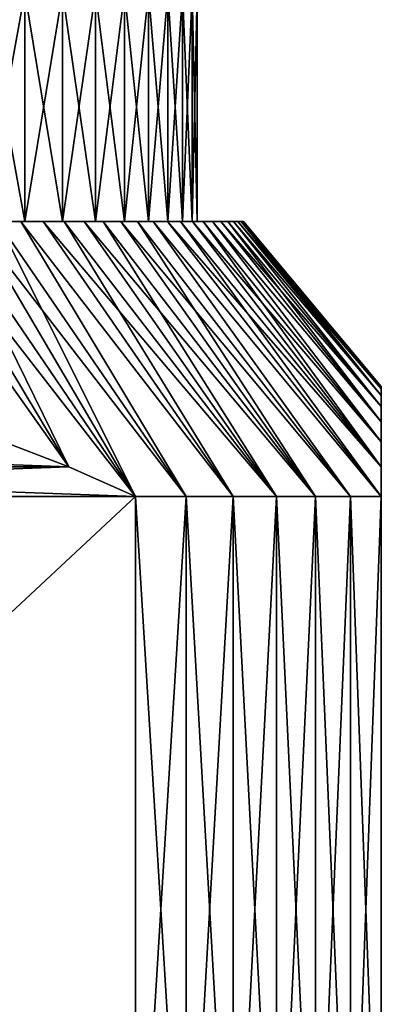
# Model space of a CAD drawing. Header units: metres. Extents: x -105 to 105, y -72 to 59.
# Tile 404 of 414: x 86 to 90, y 29 to 40. Entities that reach past the tile are written whole.
import ezdxf

# ---------------------------------------------------------------- set-up
doc = ezdxf.new("R2010")
doc.units = ezdxf.units.M
doc.layers.add('solid_509431_AD150_SW0001', color=7, linetype='CONTINUOUS')

msp = doc.modelspace()

# ---------------------------------------------------------------- linework, layer by layer
at = {"layer": 'solid_509431_AD150_SW0001'}
for points in [[(85.662239, 39.950001, 7.437512), (85.662239, 37.450001, 7.437512), (86.116852, 37.450001, 6.739104)], [(85.662239, 39.950001, 7.437512), (86.116852, 37.450001, 6.739104), (86.116852, 39.950001, 6.739104)], [(86.116852, 39.950001, -6.739104), (86.116852, 37.450001, -6.739104), (85.662239, 37.450001, -7.437512)], [(86.116852, 39.950001, -6.739104), (85.662239, 37.450001, -7.437512), (85.662239, 39.950001, -7.437512)], [(86.116852, 39.950001, 6.739104), (86.116852, 37.450001, 6.739104), (86.525787, 37.450001, 6.013)], [(86.116852, 39.950001, 6.739104), (86.525787, 37.450001, 6.013), (86.525787, 39.950001, 6.013)], [(86.525787, 39.950001, -6.013), (86.525787, 37.450001, -6.013), (86.116852, 37.450001, -6.739104)], [(86.525787, 39.950001, -6.013), (86.116852, 37.450001, -6.739104), (86.116852, 39.950001, -6.739104)], [(86.525787, 39.950001, 6.013), (86.525787, 37.450001, 6.013), (86.887367, 37.450001, 5.262179)], [(86.525787, 39.950001, 6.013), (86.887367, 37.450001, 5.262179), (86.887367, 39.950001, 5.262179)], [(86.887367, 39.950001, -5.262179), (86.887367, 37.450001, -5.262179), (86.525787, 37.450001, -6.013)], [(86.887367, 39.950001, -5.262179), (86.525787, 37.450001, -6.013), (86.525787, 39.950001, -6.013)], [(86.887367, 39.950001, 5.262179), (86.887367, 37.450001, 5.262179), (87.200089, 37.450001, 4.489755)], [(86.887367, 39.950001, 5.262179), (87.200089, 37.450001, 4.489755), (87.200089, 39.950001, 4.489755)], [(87.200089, 39.950001, -4.489755), (87.200089, 37.450001, -4.489755), (86.887367, 37.450001, -5.262179)], [(87.200089, 39.950001, -4.489755), (86.887367, 37.450001, -5.262179), (86.887367, 39.950001, -5.262179)], [(87.200089, 39.950001, 4.489755), (87.200089, 37.450001, 4.489755), (87.462685, 37.450001, 3.69885)], [(87.200089, 39.950001, 4.489755), (87.462685, 37.450001, 3.69885), (87.462685, 39.950001, 3.69885)], [(87.462685, 39.950001, -3.69885), (87.462685, 37.450001, -3.69885), (87.200089, 37.450001, -4.489755)], [(87.462685, 39.950001, -3.69885), (87.200089, 37.450001, -4.489755), (87.200089, 39.950001, -4.489755)], [(87.462685, 39.950001, 3.69885), (87.462685, 37.450001, 3.69885), (87.674057, 37.450001, 2.892786)], [(87.462685, 39.950001, 3.69885), (87.674057, 37.450001, 2.892786), (87.674057, 39.950001, 2.892786)], [(87.674057, 39.950001, -2.892786), (87.674057, 37.450001, -2.892786), (87.462685, 37.450001, -3.69885)], [(87.674057, 39.950001, -2.892786), (87.462685, 37.450001, -3.69885), (87.462685, 39.950001, -3.69885)], [(87.674057, 39.950001, 2.892786), (87.674057, 37.450001, 2.892786), (87.833366, 37.450001, 2.074786)], [(87.674057, 39.950001, 2.892786), (87.833366, 37.450001, 2.074786), (87.833366, 39.950001, 2.074786)], [(87.833366, 39.950001, -2.074786), (87.833366, 37.450001, -2.074786), (87.674057, 37.450001, -2.892786)], [(87.833366, 39.950001, -2.074786), (87.674057, 37.450001, -2.892786), (87.674057, 39.950001, -2.892786)], [(87.833366, 39.950001, 2.074786), (87.833366, 37.450001, 2.074786), (87.939926, 37.450001, 1.248314)], [(87.833366, 39.950001, 2.074786), (87.939926, 37.450001, 1.248314), (87.939926, 39.950001, 1.248314)], [(87.939926, 39.950001, -1.248314), (87.939926, 37.450001, -1.248314), (87.833366, 37.450001, -2.074786)], [(87.939926, 39.950001, -1.248314), (87.833366, 37.450001, -2.074786), (87.833366, 39.950001, -2.074786)], [(87.939926, 39.950001, 1.248314), (87.939926, 37.450001, 1.248314), (87.993324, 37.450001, 0.416656)], [(87.939926, 39.950001, 1.248314), (87.993324, 37.450001, 0.416656), (87.993324, 39.950001, 0.416656)], [(87.993324, 39.950001, -0.416656), (87.993324, 37.450001, -0.416656), (87.939926, 37.450001, -1.248314)], [(87.993324, 39.950001, -0.416656), (87.939926, 37.450001, -1.248314), (87.939926, 39.950001, -1.248314)], [(87.993324, 39.950001, 0.416656), (87.993324, 37.450001, 0.416656), (87.993324, 37.450001, -0.416656)], [(87.993324, 39.950001, 0.416656), (87.993324, 37.450001, -0.416656), (87.993324, 39.950001, -0.416656)], [(86.595863, 34.776466, 10.625631), (84.993767, 37.450001, 9.076042), (84.697701, 37.450001, 9.391726)], [(85.888359, 35.047756, 11.034109), (86.595863, 34.776466, 10.625631), (84.697701, 37.450001, 9.391726)], [(86.595863, 34.776466, -10.625631), (84.697701, 37.450001, -9.391726), (84.993767, 37.450001, -9.076042)], [(86.595863, 34.776466, -10.625631), (85.888367, 35.047756, -11.034109), (84.697701, 37.450001, -9.391726)], [(87.321823, 34.450001, 10.206499), (85.279549, 37.450001, 8.751051), (84.993767, 37.450001, 9.076042)], [(86.595863, 34.776466, 10.625631), (87.321823, 34.450001, 10.206499), (84.993767, 37.450001, 9.076042)], [(86.595863, 34.776466, -10.625631), (84.993767, 37.450001, -9.076042), (85.279549, 37.450001, -8.751051)], [(85.163803, 37.450001, 8.105371), (85.819077, 37.450001, 8.074492), (86.07235, 37.450001, 7.723543)], [(85.662239, 37.450001, 7.437512), (85.163803, 37.450001, 8.105371), (86.07235, 37.450001, 7.723543)], [(87.321823, 34.450001, 10.206499), (85.554695, 37.450001, 8.417147), (85.279549, 37.450001, 8.751051)], [(87.321823, 34.450001, -10.206499), (85.279549, 37.450001, -8.751051), (85.554695, 37.450001, -8.417147)], [(87.321823, 34.450001, -10.206499), (86.595863, 34.776466, -10.625631), (85.279549, 37.450001, -8.751051)], [(87.874336, 34.450001, 9.500075), (85.819077, 37.450001, 8.074492), (85.554695, 37.450001, 8.417147)], [(87.874336, 34.450001, 9.500075), (85.554695, 37.450001, 8.417147), (87.321823, 34.450001, 10.206499)], [(87.321823, 34.450001, -10.206499), (85.554695, 37.450001, -8.417147), (85.819077, 37.450001, -8.074492)], [(85.662239, 37.450001, 7.437512), (86.314171, 37.450001, 7.364748), (86.544411, 37.450001, 6.998323)], [(86.116852, 37.450001, 6.739104), (85.662239, 37.450001, 7.437512), (86.544411, 37.450001, 6.998323)], [(85.662239, 37.450001, 7.437512), (86.07235, 37.450001, 7.723543), (86.314171, 37.450001, 7.364748)], [(85.662239, 37.450001, -7.437512), (86.07235, 37.450001, -7.723543), (85.819077, 37.450001, -8.074492)], [(85.662239, 37.450001, -7.437512), (86.314171, 37.450001, -7.364748), (86.07235, 37.450001, -7.723543)], [(85.662239, 37.450001, -7.437512), (86.116852, 37.450001, -6.739104), (86.314171, 37.450001, -7.364748)], [(87.874336, 34.450001, 9.500075), (86.07235, 37.450001, 7.723543), (85.819077, 37.450001, 8.074492)], [(87.874336, 34.450001, -9.500075), (85.819077, 37.450001, -8.074492), (86.07235, 37.450001, -7.723543)], [(87.874336, 34.450001, -9.500075), (87.321823, 34.450001, -10.206499), (85.819077, 37.450001, -8.074492)], [(88.386398, 34.450001, 8.763804), (86.314171, 37.450001, 7.364748), (86.07235, 37.450001, 7.723543)], [(88.386398, 34.450001, 8.763804), (86.07235, 37.450001, 7.723543), (87.874336, 34.450001, 9.500075)], [(88.386398, 34.450001, -8.763804), (86.07235, 37.450001, -7.723543), (86.314171, 37.450001, -7.364748)], [(88.386398, 34.450001, -8.763804), (87.874336, 34.450001, -9.500075), (86.07235, 37.450001, -7.723543)], [(86.116852, 37.450001, 6.739104), (86.76281, 37.450001, 6.624671), (86.969116, 37.450001, 6.244217)], [(86.525787, 37.450001, 6.013), (86.116852, 37.450001, 6.739104), (86.969116, 37.450001, 6.244217)], [(86.116852, 37.450001, 6.739104), (86.544411, 37.450001, 6.998323), (86.76281, 37.450001, 6.624671)], [(86.116852, 37.450001, -6.739104), (86.544411, 37.450001, -6.998323), (86.314171, 37.450001, -7.364748)], [(86.116852, 37.450001, -6.739104), (86.76281, 37.450001, -6.624671), (86.544411, 37.450001, -6.998323)], [(86.116852, 37.450001, -6.739104), (86.525787, 37.450001, -6.013), (86.76281, 37.450001, -6.624671)], [(88.856407, 34.450001, 8), (86.544411, 37.450001, 6.998323), (86.314171, 37.450001, 7.364748)], [(88.856407, 34.450001, 8), (86.314171, 37.450001, 7.364748), (88.386398, 34.450001, 8.763804)], [(88.386398, 34.450001, -8.763804), (86.314171, 37.450001, -7.364748), (86.544411, 37.450001, -6.998323)], [(86.525787, 37.450001, 6.013), (87.163055, 37.450001, 5.857481), (87.344559, 37.450001, 5.464587)], [(86.887367, 37.450001, 5.262179), (86.525787, 37.450001, 6.013), (87.344559, 37.450001, 5.464587)], [(86.525787, 37.450001, 6.013), (86.969116, 37.450001, 6.244217), (87.163055, 37.450001, 5.857481)], [(86.525787, 37.450001, -6.013), (86.969116, 37.450001, -6.244217), (86.76281, 37.450001, -6.624671)], [(86.525787, 37.450001, -6.013), (87.163055, 37.450001, -5.857481), (86.969116, 37.450001, -6.244217)], [(86.525787, 37.450001, -6.013), (86.887367, 37.450001, -5.262179), (87.163055, 37.450001, -5.857481)], [(88.856407, 34.450001, 8), (86.76281, 37.450001, 6.624671), (86.544411, 37.450001, 6.998323)], [(88.856407, 34.450001, -8), (86.544411, 37.450001, -6.998323), (86.76281, 37.450001, -6.624671)], [(88.856407, 34.450001, -8), (88.386398, 34.450001, -8.763804), (86.544411, 37.450001, -6.998323)], [(89.282875, 34.450001, 7.211061), (86.969116, 37.450001, 6.244217), (86.76281, 37.450001, 6.624671)], [(89.282875, 34.450001, 7.211061), (86.76281, 37.450001, 6.624671), (88.856407, 34.450001, 8)], [(88.856407, 34.450001, -8), (86.76281, 37.450001, -6.624671), (86.969116, 37.450001, -6.244217)], [(86.887367, 37.450001, 5.262179), (87.51339, 37.450001, 5.066077), (87.669334, 37.450001, 4.662404)], [(87.200089, 37.450001, 4.489755), (86.887367, 37.450001, 5.262179), (87.669334, 37.450001, 4.662404)], [(86.887367, 37.450001, 5.262179), (87.344559, 37.450001, 5.464587), (87.51339, 37.450001, 5.066077)], [(86.887367, 37.450001, -5.262179), (87.344559, 37.450001, -5.464587), (87.163055, 37.450001, -5.857481)], [(86.887367, 37.450001, -5.262179), (87.51339, 37.450001, -5.066077), (87.344559, 37.450001, -5.464587)], [(86.887367, 37.450001, -5.262179), (87.200089, 37.450001, -4.489755), (87.51339, 37.450001, -5.066077)], [(89.282875, 34.450001, 7.211061), (87.163055, 37.450001, 5.857481), (86.969116, 37.450001, 6.244217)], [(89.282875, 34.450001, -7.211061), (86.969116, 37.450001, -6.244217), (87.163055, 37.450001, -5.857481)], [(89.282875, 34.450001, -7.211061), (88.856407, 34.450001, -8), (86.969116, 37.450001, -6.244217)], [(89.664474, 34.450001, 6.399466), (87.344559, 37.450001, 5.464587), (87.163055, 37.450001, 5.857481)], [(89.664474, 34.450001, 6.399466), (87.163055, 37.450001, 5.857481), (89.282875, 34.450001, 7.211061)], [(89.282875, 34.450001, -7.211061), (87.163055, 37.450001, -5.857481), (87.344559, 37.450001, -5.464587)], [(87.200089, 37.450001, 4.489755), (87.812241, 37.450001, 4.253996), (87.942017, 37.450001, 3.841118)], [(87.462685, 37.450001, 3.69885), (87.200089, 37.450001, 4.489755), (87.942017, 37.450001, 3.841118)], [(87.200089, 37.450001, 4.489755), (87.669334, 37.450001, 4.662404), (87.812241, 37.450001, 4.253996)], [(87.200089, 37.450001, -4.489755), (87.669334, 37.450001, -4.662404), (87.51339, 37.450001, -5.066077)], [(87.200089, 37.450001, -4.489755), (87.812241, 37.450001, -4.253996), (87.669334, 37.450001, -4.662404)], [(87.200089, 37.450001, -4.489755), (87.462685, 37.450001, -3.69885), (87.812241, 37.450001, -4.253996)], [(89.664474, 34.450001, 6.399466), (87.51339, 37.450001, 5.066077), (87.344559, 37.450001, 5.464587)], [(89.664474, 34.450001, -6.399466), (87.344559, 37.450001, -5.464587), (87.51339, 37.450001, -5.066077)], [(89.664474, 34.450001, -6.399466), (89.282875, 34.450001, -7.211061), (87.344559, 37.450001, -5.464587)], [(87.462685, 37.450001, 3.69885), (88.058495, 37.450001, 3.424293), (88.161514, 37.450001, 3.004079)], [(87.674057, 37.450001, 2.892786), (87.462685, 37.450001, 3.69885), (88.161514, 37.450001, 3.004079)], [(87.462685, 37.450001, 3.69885), (87.942017, 37.450001, 3.841118), (88.058495, 37.450001, 3.424293)], [(87.462685, 37.450001, -3.69885), (87.942017, 37.450001, -3.841118), (87.812241, 37.450001, -4.253996)], [(87.462685, 37.450001, -3.69885), (88.058495, 37.450001, -3.424293), (87.942017, 37.450001, -3.841118)], [(87.462685, 37.450001, -3.69885), (87.674057, 37.450001, -2.892786), (88.058495, 37.450001, -3.424293)], [(90, 34.450001, 5.567764), (87.669334, 37.450001, 4.662404), (87.51339, 37.450001, 5.066077)], [(89.664474, 34.450001, 6.399466), (90, 34.450001, 5.567764), (87.51339, 37.450001, 5.066077)], [(90, 34.450001, -5.567764), (87.51339, 37.450001, -5.066077), (87.669334, 37.450001, -4.662404)], [(89.664474, 34.450001, -6.399466), (87.51339, 37.450001, -5.066077), (90, 34.450001, -5.567764)], [(90, 34.775616, 4.731859), (87.812241, 37.450001, 4.253996), (87.669334, 37.450001, 4.662404)], [(90, 34.775616, 4.731859), (87.669334, 37.450001, 4.662404), (90, 34.450001, 5.567764)], [(90, 34.450001, -5.567764), (87.669334, 37.450001, -4.662404), (87.812241, 37.450001, -4.253996)], [(87.674057, 37.450001, 2.892786), (88.251045, 37.450001, 2.580665), (88.326958, 37.450001, 2.154578)], [(87.833366, 37.450001, 2.074786), (87.674057, 37.450001, 2.892786), (88.326958, 37.450001, 2.154578)], [(87.674057, 37.450001, 2.892786), (88.161514, 37.450001, 3.004079), (88.251045, 37.450001, 2.580665)], [(87.674057, 37.450001, -2.892786), (88.161514, 37.450001, -3.004079), (88.058495, 37.450001, -3.424293)], [(87.674057, 37.450001, -2.892786), (88.251045, 37.450001, -2.580665), (88.161514, 37.450001, -3.004079)], [(87.674057, 37.450001, -2.892786), (87.833366, 37.450001, -2.074786), (88.251045, 37.450001, -2.580665)], [(90, 34.775616, 4.731859), (87.942017, 37.450001, 3.841118), (87.812241, 37.450001, 4.253996)], [(90, 34.775616, -4.731859), (87.812241, 37.450001, -4.253996), (87.942017, 37.450001, -3.841118)], [(90, 34.775616, -4.731859), (90, 34.450001, -5.567764), (87.812241, 37.450001, -4.253996)], [(87.833366, 37.450001, 2.074786), (88.389175, 37.450001, 1.726287), (88.437614, 37.450001, 1.296363)], [(87.939926, 37.450001, 1.248314), (87.833366, 37.450001, 2.074786), (88.437614, 37.450001, 1.296363)], [(87.833366, 37.450001, 2.074786), (88.326958, 37.450001, 2.154578), (88.389175, 37.450001, 1.726287)], [(87.833366, 37.450001, -2.074786), (88.326958, 37.450001, -2.154578), (88.251045, 37.450001, -2.580665)], [(87.833366, 37.450001, -2.074786), (88.389175, 37.450001, -1.726287), (88.326958, 37.450001, -2.154578)], [(87.833366, 37.450001, -2.074786), (87.939926, 37.450001, -1.248314), (88.389175, 37.450001, -1.726287)], [(87.939926, 37.450001, 1.248314), (88.47226, 37.450001, 0.864957), (88.493065, 37.450001, 0.432691)], [(87.993324, 37.450001, 0.416656), (87.939926, 37.450001, 1.248314), (88.493065, 37.450001, 0.432691)], [(87.939926, 37.450001, 1.248314), (88.437614, 37.450001, 1.296363), (88.47226, 37.450001, 0.864957)], [(87.939926, 37.450001, -1.248314), (88.437614, 37.450001, -1.296363), (88.389175, 37.450001, -1.726287)], [(87.939926, 37.450001, -1.248314), (88.47226, 37.450001, -0.864957), (88.437614, 37.450001, -1.296363)], [(87.939926, 37.450001, -1.248314), (87.993324, 37.450001, -0.416656), (88.47226, 37.450001, -0.864957)], [(90, 35.046654, 3.916183), (88.058495, 37.450001, 3.424293), (87.942017, 37.450001, 3.841118)], [(90, 34.775616, 4.731859), (90, 35.046654, 3.916183), (87.942017, 37.450001, 3.841118)], [(90, 34.775616, -4.731859), (87.942017, 37.450001, -3.841118), (88.058495, 37.450001, -3.424293)], [(87.993324, 37.450001, 0.416656), (88.493065, 37.450001, 0.432691), (88.5, 37.450001)], [(87.993324, 37.450001, -0.416656), (88.5, 37.450001), (88.493065, 37.450001, -0.432691)], [(87.993324, 37.450001, -0.416656), (87.993324, 37.450001, 0.416656), (88.5, 37.450001)], [(87.993324, 37.450001, -0.416656), (88.493065, 37.450001, -0.432691), (88.47226, 37.450001, -0.864957)], [(90, 35.046654, 3.916183), (88.161514, 37.450001, 3.004079), (88.058495, 37.450001, 3.424293)], [(90, 35.046654, -3.916182), (88.058495, 37.450001, -3.424293), (88.161514, 37.450001, -3.004079)], [(90, 35.046654, -3.916182), (90, 34.775616, -4.731859), (88.058495, 37.450001, -3.424293)], [(90, 35.265667, 3.116237), (88.251045, 37.450001, 2.580665), (88.161514, 37.450001, 3.004079)], [(90, 35.046654, 3.916183), (90, 35.265667, 3.116237), (88.161514, 37.450001, 3.004079)], [(90, 35.265667, -3.116236), (88.161514, 37.450001, -3.004079), (88.251045, 37.450001, -2.580665)], [(90, 35.265667, -3.116236), (90, 35.046654, -3.916182), (88.161514, 37.450001, -3.004079)], [(90, 35.43449, 2.328092), (88.326958, 37.450001, 2.154578), (88.251045, 37.450001, 2.580665)], [(90, 35.265667, 3.116237), (90, 35.43449, 2.328092), (88.251045, 37.450001, 2.580665)], [(90, 35.265667, -3.116236), (88.251045, 37.450001, -2.580665), (88.326958, 37.450001, -2.154578)], [(90, 35.43449, 2.328092), (88.389175, 37.450001, 1.726287), (88.326958, 37.450001, 2.154578)], [(90, 35.43449, -2.328091), (88.326958, 37.450001, -2.154578), (88.389175, 37.450001, -1.726287)], [(90, 35.43449, -2.328091), (90, 35.265667, -3.116236), (88.326958, 37.450001, -2.154578)], [(90, 35.554432, 1.547774), (88.437614, 37.450001, 1.296363), (88.389175, 37.450001, 1.726287)], [(90, 35.43449, 2.328092), (90, 35.554432, 1.547774), (88.389175, 37.450001, 1.726287)], [(90, 35.554432, -1.547773), (88.389175, 37.450001, -1.726287), (88.437614, 37.450001, -1.296363)], [(90, 35.554432, -1.547773), (90, 35.43449, -2.328091), (88.389175, 37.450001, -1.726287)], [(90, 35.626133, 0.772721), (88.47226, 37.450001, 0.864957), (88.437614, 37.450001, 1.296363)], [(90, 35.554432, 1.547774), (90, 35.626133, 0.772721), (88.437614, 37.450001, 1.296363)], [(90, 35.554432, -1.547773), (88.437614, 37.450001, -1.296363), (88.47226, 37.450001, -0.864957)], [(90, 35.626133, 0.772721), (88.493065, 37.450001, 0.432691), (88.47226, 37.450001, 0.864957)], [(90, 35.626133, -0.772721), (88.47226, 37.450001, -0.864957), (88.493065, 37.450001, -0.432691)], [(90, 35.626133, -0.772721), (90, 35.554432, -1.547773), (88.47226, 37.450001, -0.864957)], [(90, 35.650002), (88.5, 37.450001), (88.493065, 37.450001, 0.432691)], [(90, 35.626133, -0.772721), (88.493065, 37.450001, -0.432691), (88.5, 37.450001)], [(90, 35.626133, 0.772721), (90, 35.650002), (88.493065, 37.450001, 0.432691)], [(90, 35.626133, -0.772721), (88.5, 37.450001), (90, 35.650002)], [(90, 35.626133, -0.772721), (90, 35.650002), (90, 35.626133, 0.772721)], [(90, 35.626133, -0.772721), (90, 35.626133, 0.772721), (90, 35.554432, 1.547774)], [(90, 35.626133, -0.772721), (90, 35.554432, 1.547774), (90, 35.554432, -1.547773)], [(90, 35.554432, -1.547773), (90, 35.554432, 1.547774), (90, 35.43449, 2.328092)], [(90, 35.554432, -1.547773), (90, 35.43449, 2.328092), (90, 35.43449, -2.328091)], [(90, 35.43449, -2.328091), (90, 35.43449, 2.328092), (90, 35.265667, 3.116237)], [(90, 35.43449, -2.328091), (90, 35.265667, 3.116237), (90, 35.265667, -3.116236)], [(90, 35.265667, -3.116236), (90, 35.265667, 3.116237), (90, 35.046654, 3.916183)], [(90, 35.265667, -3.116236), (90, 35.046654, 3.916183), (90, 35.046654, -3.916182)], [(78.404137, 34.776466, 15.355131), (86.595863, 34.776466, 10.625631), (85.888359, 35.047756, 11.034109)], [(86.595863, 34.776466, -10.625631), (78.404137, 34.776466, -15.355131), (79.111641, 35.047756, -14.946653)], [(86.595863, 34.776466, -10.625631), (79.111641, 35.047756, -14.946653), (85.888367, 35.047756, -11.034109)], [(90, 35.046654, -3.916182), (90, 35.046654, 3.916183), (90, 34.775616, 4.731859)], [(90, 35.046654, -3.916182), (90, 34.775616, 4.731859), (90, 34.775616, -4.731859)], [(77.678177, 34.450001, 15.774263), (87.321823, 34.450001, 10.206499), (86.595863, 34.776466, 10.625631)], [(77.678177, 34.450001, 15.774263), (86.595863, 34.776466, 10.625631), (78.404137, 34.776466, 15.355131)], [(87.321823, 34.450001, -10.206499), (77.678177, 34.450001, -15.774263), (78.404137, 34.776466, -15.355131)], [(87.321823, 34.450001, -10.206499), (78.404137, 34.776466, -15.355131), (86.595863, 34.776466, -10.625631)], [(90, 34.775616, -4.731859), (90, 34.775616, 4.731859), (90, 34.450001, 5.567764)], [(90, 34.775616, -4.731859), (90, 34.450001, 5.567764), (90, 34.450001, -5.567764)], [(87.321823, 34.450001, 10.206499), (77.678177, 25.450001, 15.774263), (87.321823, 25.450001, 10.206499)], [(77.678177, 34.450001, 15.774263), (77.678177, 25.450001, 15.774263), (87.321823, 34.450001, 10.206499)], [(77.678177, 34.450001, -15.774263), (87.321823, 25.450001, -10.206499), (77.678177, 25.450001, -15.774263)], [(87.321823, 34.450001, -10.206499), (87.321823, 25.450001, -10.206499), (77.678177, 34.450001, -15.774263)], [(87.321823, 34.450001, 10.206499), (87.321823, 25.450001, 10.206499), (87.874336, 25.450001, 9.500075)], [(87.874336, 34.450001, 9.500075), (87.321823, 34.450001, 10.206499), (87.874336, 25.450001, 9.500075)], [(87.874336, 34.450001, -9.500075), (87.874336, 25.450001, -9.500075), (87.321823, 25.450001, -10.206499)], [(87.874336, 34.450001, -9.500075), (87.321823, 25.450001, -10.206499), (87.321823, 34.450001, -10.206499)], [(87.874336, 34.450001, 9.500075), (87.874336, 25.450001, 9.500075), (88.386398, 25.450001, 8.763804)], [(88.386398, 34.450001, 8.763804), (87.874336, 34.450001, 9.500075), (88.386398, 25.450001, 8.763804)], [(88.386398, 34.450001, -8.763804), (88.386398, 25.450001, -8.763804), (87.874336, 25.450001, -9.500075)], [(88.386398, 34.450001, -8.763804), (87.874336, 25.450001, -9.500075), (87.874336, 34.450001, -9.500075)], [(88.386398, 34.450001, 8.763804), (88.386398, 25.450001, 8.763804), (88.856407, 25.450001, 8)], [(88.856407, 34.450001, 8), (88.386398, 34.450001, 8.763804), (88.856407, 25.450001, 8)], [(88.856407, 34.450001, -8), (88.856407, 25.450001, -8), (88.386398, 25.450001, -8.763804)], [(88.856407, 34.450001, -8), (88.386398, 25.450001, -8.763804), (88.386398, 34.450001, -8.763804)], [(88.856407, 34.450001, 8), (88.856407, 25.450001, 8), (89.282875, 25.450001, 7.211061)], [(89.282875, 34.450001, 7.211061), (88.856407, 34.450001, 8), (89.282875, 25.450001, 7.211061)], [(89.282875, 34.450001, -7.211061), (89.282875, 25.450001, -7.211061), (88.856407, 25.450001, -8)], [(89.282875, 34.450001, -7.211061), (88.856407, 25.450001, -8), (88.856407, 34.450001, -8)], [(89.282875, 34.450001, 7.211061), (89.282875, 25.450001, 7.211061), (89.664474, 25.450001, 6.399466)], [(89.664474, 34.450001, 6.399466), (89.282875, 34.450001, 7.211061), (89.664474, 25.450001, 6.399466)], [(89.664474, 34.450001, -6.399466), (89.664474, 25.450001, -6.399466), (89.282875, 25.450001, -7.211061)], [(89.664474, 34.450001, -6.399466), (89.282875, 25.450001, -7.211061), (89.282875, 34.450001, -7.211061)], [(89.664474, 34.450001, 6.399466), (89.664474, 25.450001, 6.399466), (90, 25.450001, 5.567764)], [(89.664474, 34.450001, 6.399466), (90, 25.450001, 5.567764), (90, 34.450001, 5.567764)], [(90, 34.450001, -5.567764), (90, 25.450001, -5.567764), (89.664474, 25.450001, -6.399466)], [(89.664474, 34.450001, -6.399466), (90, 34.450001, -5.567764), (89.664474, 25.450001, -6.399466)], [(90, 34.450001, -5.567764), (90, 34.450001, 5.567764), (90, 25.450001, 5.567764)], [(90, 34.450001, -5.567764), (90, 25.450001, 5.567764), (90, 25.450001, -5.567764)]]:
    msp.add_3dface(points, dxfattribs=at)

doc.saveas('drawing.dxf')
